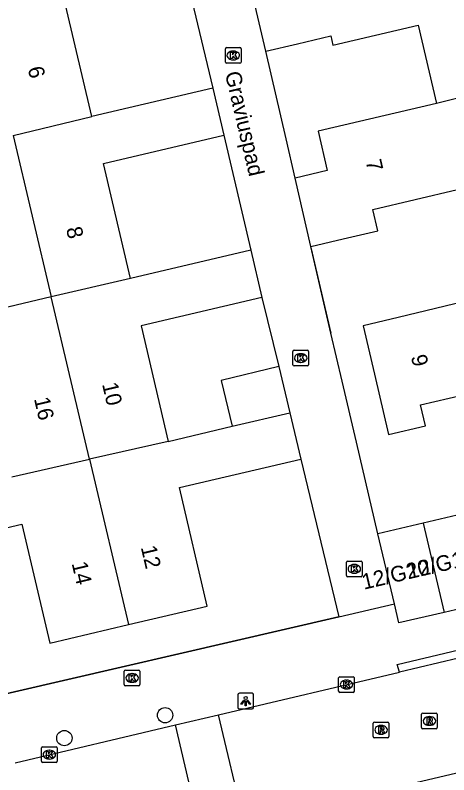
# Model space of a CAD drawing. Extents: x 162990 to 165007, y 383433 to 384336.
# Drawn here: x 164095.94 to 164123.64, y 384013.01 to 384061.54 of the extents above; entities that cross this region are included whole.
import ezdxf

# ---------------------------------------------------------------- set-up
doc = ezdxf.new("R2010")
doc.units = 0
for name, color, linetype in [('IMGEO_Boom', 7, 'Continuous'), ('IMGEO_Kolk', 7, 'Continuous'), ('IMGEO_Lichtpunt', 7, 'Continuous'), ('IMGEO_Muur', 7, 'Continuous'), ('IMGEO_Openbare_ruimte_label', 7, 'Continuous'), ('IMGEO_Pand', 7, 'Continuous'), ('IMGEO_Pand_nummerreeks', 7, 'Continuous'), ('IMGEO_Rijbaan_lokaal_open', 7, 'Continuous'), ('IMGEO_Rioolput', 7, 'Continuous'), ('IMGEO_Voetpad_open', 7, 'Continuous')]:
    doc.layers.add(name, color=color, linetype=linetype)

msp = doc.modelspace()

# ---------------------------------------------------------------- linework, layer by layer
at = {"layer": 'IMGEO_Boom'}
for centre in [(164105.515, 384016.818), (164099.083, 384015.359)]:
    msp.add_circle(centre, 0.489, dxfattribs=at)
at = {"layer": 'IMGEO_Kolk'}
for p, q in [((164109.444, 384059.466), (164110.296, 384059.466)), ((164109.369, 384058.54), (164109.369, 384059.392)), ((164109.857, 384059.246), (164109.882, 384059.246)), ((164110.37, 384059.392), (164110.37, 384058.54)), ((164110.296, 384058.466), (164109.444, 384058.466)), ((164109.88, 384058.686), (164109.855, 384058.686)), ((164113.679, 384039.208), (164113.679, 384040.06)), ((164113.754, 384040.134), (164114.606, 384040.134)), ((164114.68, 384040.06), (164114.68, 384039.208)), ((164114.167, 384039.914), (164114.192, 384039.914)), ((164114.606, 384039.134), (164113.754, 384039.134)), ((164114.19, 384039.354), (164114.165, 384039.354)), ((164117.101, 384025.744), (164117.101, 384026.596)), ((164117.176, 384026.67), (164118.028, 384026.67)), ((164117.589, 384026.45), (164117.614, 384026.45)), ((164118.102, 384026.596), (164118.102, 384025.744)), ((164118.028, 384025.67), (164117.176, 384025.67)), ((164117.612, 384025.89), (164117.587, 384025.89)), ((164102.987, 384019.702), (164103.839, 384019.702)), ((164102.912, 384018.776), (164102.912, 384019.628)), ((164103.4, 384019.482), (164103.425, 384019.482)), ((164103.913, 384019.628), (164103.913, 384018.776)), ((164116.601, 384018.354), (164116.601, 384019.206)), ((164116.676, 384019.28), (164117.528, 384019.28)), ((164117.602, 384019.206), (164117.602, 384018.354)), ((164103.839, 384018.702), (164102.987, 384018.702)), ((164103.423, 384018.922), (164103.398, 384018.922)), ((164117.089, 384019.06), (164117.114, 384019.06)), ((164117.528, 384018.28), (164116.676, 384018.28)), ((164117.112, 384018.5), (164117.087, 384018.5)), ((164097.698, 384014.803), (164098.55, 384014.803)), ((164097.623, 384013.877), (164097.623, 384014.729)), ((164098.111, 384014.583), (164098.136, 384014.583)), ((164098.624, 384014.729), (164098.624, 384013.877)), ((164098.134, 384014.023), (164098.109, 384014.023)), ((164098.55, 384013.803), (164097.698, 384013.803))]:
    msp.add_line(p, q, dxfattribs=at)
for points in [[(164109.444, 384059.466), (164110.296, 384059.466)], [(164109.369, 384058.54), (164109.369, 384059.392)], [(164109.69, 384059.166), (164109.813, 384059.166), (164109.813, 384059.015), (164109.943, 384059.166), (164110.107, 384059.166), (164109.961, 384059.015), (164110.114, 384058.766), (164109.962, 384058.766), (164109.877, 384058.93), (164109.813, 384058.863), (164109.813, 384058.766), (164109.69, 384058.766), (164109.69, 384059.166)], [(164110.37, 384059.392), (164110.37, 384058.54)], [(164110.296, 384058.466), (164109.444, 384058.466)], [(164113.679, 384039.208), (164113.679, 384040.06)], [(164113.754, 384040.134), (164114.606, 384040.134)], [(164114.68, 384040.06), (164114.68, 384039.208)], [(164114, 384039.834), (164114.123, 384039.834), (164114.123, 384039.683), (164114.253, 384039.834), (164114.417, 384039.834), (164114.271, 384039.683), (164114.424, 384039.434), (164114.272, 384039.434), (164114.187, 384039.598), (164114.123, 384039.531), (164114.123, 384039.434), (164114, 384039.434), (164114, 384039.834)], [(164114.606, 384039.134), (164113.754, 384039.134)], [(164117.101, 384025.744), (164117.101, 384026.596)], [(164117.176, 384026.67), (164118.028, 384026.67)], [(164118.102, 384026.596), (164118.102, 384025.744)], [(164117.422, 384026.37), (164117.545, 384026.37), (164117.545, 384026.219), (164117.675, 384026.37), (164117.839, 384026.37), (164117.693, 384026.219), (164117.846, 384025.97), (164117.694, 384025.97), (164117.609, 384026.134), (164117.545, 384026.067), (164117.545, 384025.97), (164117.422, 384025.97), (164117.422, 384026.37)], [(164118.028, 384025.67), (164117.176, 384025.67)], [(164102.987, 384019.702), (164103.839, 384019.702)], [(164102.912, 384018.776), (164102.912, 384019.628)], [(164103.233, 384019.402), (164103.356, 384019.402), (164103.356, 384019.251), (164103.486, 384019.402), (164103.65, 384019.402), (164103.504, 384019.251), (164103.657, 384019.002), (164103.505, 384019.002), (164103.42, 384019.166), (164103.356, 384019.099), (164103.356, 384019.002), (164103.233, 384019.002), (164103.233, 384019.402)], [(164103.913, 384019.628), (164103.913, 384018.776)], [(164116.601, 384018.354), (164116.601, 384019.206)], [(164116.676, 384019.28), (164117.528, 384019.28)], [(164117.602, 384019.206), (164117.602, 384018.354)], [(164103.839, 384018.702), (164102.987, 384018.702)], [(164116.922, 384018.98), (164117.045, 384018.98), (164117.045, 384018.829), (164117.175, 384018.98), (164117.339, 384018.98), (164117.193, 384018.829), (164117.346, 384018.58), (164117.194, 384018.58), (164117.109, 384018.744), (164117.045, 384018.677), (164117.045, 384018.58), (164116.922, 384018.58), (164116.922, 384018.98)], [(164117.528, 384018.28), (164116.676, 384018.28)], [(164097.698, 384014.803), (164098.55, 384014.803)], [(164097.623, 384013.877), (164097.623, 384014.729)], [(164097.944, 384014.503), (164098.067, 384014.503), (164098.067, 384014.352), (164098.197, 384014.503), (164098.361, 384014.503), (164098.215, 384014.352), (164098.368, 384014.103), (164098.216, 384014.103), (164098.131, 384014.267), (164098.067, 384014.2), (164098.067, 384014.103), (164097.944, 384014.103), (164097.944, 384014.503)], [(164098.624, 384014.729), (164098.624, 384013.877)], [(164098.55, 384013.803), (164097.698, 384013.803)]]:
    msp.add_lwpolyline(points, dxfattribs=at)
for centre, start, end in [((164109.446, 384059.39), 91.552, 178.448), ((164109.446, 384059.39), 91.552, 178.448), ((164110.294, 384059.39), 1.552, 88.448), ((164110.294, 384059.39), 1.552, 88.448), ((164109.446, 384058.542), 181.552, 268.448), ((164109.446, 384058.542), 181.552, 268.448), ((164110.294, 384058.542), 271.552, 358.448), ((164110.294, 384058.542), 271.552, 358.448), ((164113.756, 384040.058), 91.552, 178.448), ((164113.756, 384040.058), 91.552, 178.448), ((164114.604, 384040.058), 1.552, 88.448), ((164114.604, 384040.058), 1.552, 88.448), ((164113.756, 384039.21), 181.552, 268.448), ((164113.756, 384039.21), 181.552, 268.448), ((164114.604, 384039.21), 271.552, 358.448), ((164114.604, 384039.21), 271.552, 358.448), ((164117.178, 384026.594), 91.552, 178.448), ((164117.178, 384026.594), 91.552, 178.448), ((164118.026, 384026.594), 1.552, 88.448), ((164118.026, 384026.594), 1.552, 88.448), ((164117.178, 384025.746), 181.552, 268.448), ((164117.178, 384025.746), 181.552, 268.448), ((164118.026, 384025.746), 271.552, 358.448), ((164118.026, 384025.746), 271.552, 358.448), ((164102.989, 384019.626), 91.552, 178.448), ((164102.989, 384019.626), 91.552, 178.448), ((164103.837, 384019.626), 1.552, 88.448), ((164103.837, 384019.626), 1.552, 88.448), ((164116.678, 384019.204), 91.552, 178.448), ((164116.678, 384019.204), 91.552, 178.448), ((164117.526, 384019.204), 1.552, 88.448), ((164117.526, 384019.204), 1.552, 88.448), ((164102.989, 384018.778), 181.552, 268.448), ((164102.989, 384018.778), 181.552, 268.448), ((164103.837, 384018.778), 271.552, 358.448), ((164103.837, 384018.778), 271.552, 358.448), ((164116.678, 384018.356), 181.552, 268.448), ((164116.678, 384018.356), 181.552, 268.448), ((164117.526, 384018.356), 271.552, 358.448), ((164117.526, 384018.356), 271.552, 358.448), ((164097.7, 384014.727), 91.552, 178.448), ((164097.7, 384014.727), 91.552, 178.448), ((164098.548, 384014.727), 1.552, 88.448), ((164098.548, 384014.727), 1.552, 88.448), ((164097.7, 384013.879), 181.552, 268.448), ((164097.7, 384013.879), 181.552, 268.448), ((164098.548, 384013.879), 271.552, 358.448), ((164098.548, 384013.879), 271.552, 358.448)]:
    msp.add_arc(centre, 0.0765, start, end, dxfattribs=at)
for centre, major_axis, ratio, start_param, end_param in [((164109.856, 384058.966), (-0.387, 0.002), 0.722429, 4.712389, 7.853982), ((164109.881, 384058.966), (-0.39, 0.002), 0.717154, 1.570796, 4.712389), ((164114.166, 384039.634), (-0.387, 0.002), 0.722429, 4.712389, 7.853982), ((164114.191, 384039.634), (-0.39, 0.002), 0.717154, 1.570796, 4.712389), ((164117.588, 384026.17), (-0.387, 0.002), 0.722429, 4.712389, 7.853982), ((164117.613, 384026.17), (-0.39, 0.002), 0.717154, 1.570796, 4.712389), ((164103.399, 384019.202), (-0.387, 0.002), 0.722429, 4.712389, 7.853982), ((164103.424, 384019.202), (-0.39, 0.002), 0.717154, 1.570796, 4.712389), ((164117.088, 384018.78), (-0.387, 0.002), 0.722429, 4.712389, 7.853982), ((164117.113, 384018.78), (-0.39, 0.002), 0.717154, 1.570796, 4.712389), ((164098.11, 384014.303), (-0.387, 0.002), 0.722429, 4.712389, 7.853982), ((164098.135, 384014.303), (-0.39, 0.002), 0.717154, 1.570796, 4.712389)]:
    msp.add_ellipse(centre, major_axis=major_axis, ratio=ratio, start_param=start_param, end_param=end_param, dxfattribs=at)
at = {"layer": 'IMGEO_Lichtpunt'}
for p, q in [((164111.067, 384018.222), (164110.259, 384018.222)), ((164111.067, 384018.222), (164110.259, 384018.222)), ((164110.165, 384018.127), (164110.165, 384017.32)), ((164110.165, 384018.127), (164110.165, 384017.32)), ((164111.161, 384017.32), (164111.161, 384018.127)), ((164111.161, 384017.32), (164111.161, 384018.127)), ((164110.259, 384017.226), (164111.067, 384017.226)), ((164110.259, 384017.226), (164111.067, 384017.226))]:
    msp.add_line(p, q, dxfattribs=at)
for points in [[(164110.539, 384017.791), (164110.578, 384017.763), (164110.39, 384017.501), (164110.352, 384017.528), (164110.539, 384017.791)], [(164110.641, 384017.743), (164110.688, 384017.743), (164110.688, 384017.421), (164110.641, 384017.421), (164110.641, 384017.743)], [(164110.751, 384017.763), (164110.789, 384017.79), (164110.976, 384017.528), (164110.937, 384017.5), (164110.751, 384017.763)]]:
    msp.add_lwpolyline(points, dxfattribs=at)
msp.add_circle((164110.664, 384017.925), 0.0994, dxfattribs=at)
for centre, start, end in [((164110.259, 384018.127), 90, 180), ((164110.259, 384018.127), 90, 180), ((164111.067, 384018.127), 0, 90), ((164111.067, 384018.127), 0, 90), ((164110.259, 384017.32), 180, 270), ((164110.259, 384017.32), 180, 270), ((164111.067, 384017.32), 270, 0), ((164111.067, 384017.32), 270, 360)]:
    msp.add_arc(centre, 0.0946, start, end, dxfattribs=at)
at = {"layer": 'IMGEO_Muur'}
for points in [[(164113.243, 384053.645), (164111.942, 384059.24)], [(164114.814, 384046.693), (164116.11, 384041.219)], [(164114.176, 384033.187), (164116.605, 384023.106)], [(164092.473, 384017.528), (164116.605, 384023.106)]]:
    msp.add_lwpolyline(points, dxfattribs=at)
at = {"layer": 'IMGEO_Pand'}
for points in [[(164100.834, 384055.065), (164099.158, 384062.203), (164106.872, 384064.013)], [(164111.942, 384059.24), (164111.013, 384063.235)], [(164111.942, 384059.24), (164113.972, 384059.715), (164116.095, 384060.211), (164116.233, 384059.62), (164121.686, 384060.895), (164122.855, 384055.891)], [(164128.702, 384057.372), (164122.855, 384055.891)], [(164108.562, 384056.879), (164100.834, 384055.065)], [(164108.562, 384056.879), (164109.269, 384053.864)], [(164122.855, 384055.891), (164115.284, 384054.122), (164115.871, 384051.609), (164113.821, 384051.131)], [(164095.805, 384053.85), (164100.834, 384055.065)], [(164095.805, 384053.85), (164098.239, 384043.54)], [(164103.302, 384044.726), (164101.58, 384052.06), (164109.269, 384053.864)], [(164114.823, 384046.77), (164113.821, 384051.131)], [(164114.823, 384046.77), (164116.891, 384047.247), (164119.112, 384047.766), (164118.793, 384049.132), (164124.19, 384050.393), (164125.795, 384043.522)], [(164110.99, 384046.531), (164103.302, 384044.726)], [(164110.99, 384046.531), (164111.701, 384043.503)], [(164103.302, 384044.726), (164098.239, 384043.54)], [(164098.239, 384043.54), (164093.22, 384042.365)], [(164100.686, 384033.171), (164098.239, 384043.54)], [(164111.701, 384043.503), (164103.981, 384041.691), (164105.712, 384034.315)], [(164125.795, 384043.522), (164120.404, 384042.232), (164118.164, 384041.695), (164118.885, 384038.609), (164119.787, 384034.746), (164122.141, 384035.296), (164121.826, 384036.646), (164127.312, 384037.927), (164128.995, 384030.722)], [(164112.77, 384039.086), (164109.098, 384038.197), (164109.805, 384035.276)], [(164112.77, 384039.086), (164113.483, 384036.139)], [(164109.805, 384035.276), (164113.483, 384036.139)], [(164113.483, 384036.139), (164114.176, 384033.187)], [(164105.712, 384034.315), (164109.805, 384035.276)], [(164105.712, 384034.315), (164100.686, 384033.171)], [(164095.721, 384032.04), (164100.686, 384033.171)], [(164100.686, 384033.171), (164103.18, 384022.605)], [(164103.18, 384022.605), (164108.212, 384023.786), (164106.432, 384031.369), (164114.176, 384033.187)], [(164124.896, 384029.764), (164122.003, 384029.088)], [(164088.545, 384027.198), (164096.366, 384029.034), (164098.152, 384021.425), (164103.18, 384022.605)], [(164122.003, 384029.088), (164119.11, 384028.412)], [(164122.003, 384029.088), (164123.335, 384023.39)], [(164120.157, 384023.935), (164119.11, 384028.412)], [(164126.228, 384024.066), (164123.335, 384023.39)], [(164123.335, 384023.39), (164120.442, 384022.714), (164120.157, 384023.935)]]:
    msp.add_lwpolyline(points, dxfattribs=at)
at = {"layer": 'IMGEO_Rijbaan_lokaal_open'}
for points in [[(164150.636, 384026.717), (164120.496, 384019.579)], [(164110.566, 384009.945), (164168.617, 384023.604)], [(164108.936, 384016.852), (164120.496, 384019.579)], [(164106.172, 384016.2), (164108.936, 384016.852)], [(164110.566, 384009.945), (164108.936, 384016.852)], [(164095.944, 384013.787), (164106.172, 384016.2)], [(164107.802, 384009.295), (164106.172, 384016.2)]]:
    msp.add_lwpolyline(points, dxfattribs=at)
at = {"layer": 'IMGEO_Rioolput'}
for p, q in [((164121.9, 384016.03), (164121.9, 384016.882)), ((164121.975, 384016.956), (164122.827, 384016.956)), ((164122.388, 384016.736), (164122.413, 384016.736)), ((164122.901, 384016.882), (164122.901, 384016.03)), ((164118.811, 384015.459), (164118.811, 384016.311)), ((164118.886, 384016.385), (164119.738, 384016.385)), ((164119.812, 384016.311), (164119.812, 384015.459)), ((164119.299, 384016.165), (164119.324, 384016.165)), ((164122.827, 384015.956), (164121.975, 384015.956)), ((164122.411, 384016.176), (164122.386, 384016.176)), ((164119.738, 384015.385), (164118.886, 384015.385)), ((164119.322, 384015.605), (164119.297, 384015.605))]:
    msp.add_line(p, q, dxfattribs=at)
for points in [[(164121.9, 384016.03), (164121.9, 384016.882)], [(164121.975, 384016.956), (164122.827, 384016.956)], [(164122.901, 384016.882), (164122.901, 384016.03)], [(164118.811, 384015.459), (164118.811, 384016.311)], [(164118.886, 384016.385), (164119.738, 384016.385)], [(164119.812, 384016.311), (164119.812, 384015.459)], [(164122.489, 384016.654), (164122.237, 384016.656), (164122.237, 384016.256)], [(164122.237, 384016.256), (164122.361, 384016.256), (164122.361, 384016.418), (164122.372, 384016.418)], [(164122.415, 384016.575), (164122.361, 384016.575), (164122.361, 384016.494)], [(164122.361, 384016.494), (164122.413, 384016.494)], [(164122.419, 384016.389), (164122.49, 384016.256), (164122.63, 384016.256), (164122.565, 384016.382)], [(164119.4, 384016.083), (164119.148, 384016.085), (164119.148, 384015.685)], [(164119.148, 384015.685), (164119.272, 384015.685), (164119.272, 384015.847), (164119.283, 384015.847)], [(164119.326, 384016.004), (164119.272, 384016.004), (164119.272, 384015.923)], [(164119.272, 384015.923), (164119.324, 384015.923)], [(164119.33, 384015.818), (164119.401, 384015.685), (164119.541, 384015.685), (164119.476, 384015.811)], [(164122.827, 384015.956), (164121.975, 384015.956)], [(164119.738, 384015.385), (164118.886, 384015.385)]]:
    msp.add_lwpolyline(points, dxfattribs=at)
for centre, radius, start, end in [((164121.977, 384016.88), 0.0765, 91.552, 178.448), ((164121.977, 384016.88), 0.0765, 91.552, 178.448), ((164122.825, 384016.88), 0.0765, 1.552, 88.448), ((164122.825, 384016.88), 0.0765, 1.552, 88.448), ((164118.888, 384016.309), 0.0765, 91.552, 178.448), ((164118.888, 384016.309), 0.0765, 91.552, 178.448), ((164119.736, 384016.309), 0.0765, 1.552, 88.448), ((164119.736, 384016.309), 0.0765, 1.552, 88.448), ((164122.371, 384016.365), 0.0533, 26.0293, 88.6989), ((164122.397, 384016.683), 0.19, 274.7715, 282.9687), ((164122.421, 384016.479), 0.0964, 77.0061, 93.1865), ((164122.435, 384016.536), 0.0378, 276.6634, 79.6772), ((164122.488, 384016.544), 0.109, 350.3612, 89.416), ((164122.486, 384016.544), 0.112, 277.5842, 350.9817), ((164122.47, 384016.329), 0.108, 29.5134, 73.7905), ((164119.282, 384015.794), 0.0533, 26.0293, 88.6989), ((164119.308, 384016.112), 0.19, 274.7715, 282.9687), ((164119.332, 384015.908), 0.0964, 77.0061, 93.1865), ((164119.346, 384015.965), 0.0378, 276.6634, 79.6772), ((164119.399, 384015.973), 0.109, 350.3612, 89.416), ((164119.397, 384015.973), 0.112, 277.5842, 350.9817), ((164119.381, 384015.758), 0.108, 29.5134, 73.7905), ((164121.977, 384016.032), 0.0765, 181.552, 268.448), ((164121.977, 384016.032), 0.0765, 181.552, 268.448), ((164122.825, 384016.032), 0.0765, 271.552, 358.448), ((164122.825, 384016.032), 0.0765, 271.552, 358.448), ((164118.888, 384015.461), 0.0765, 181.552, 268.448), ((164118.888, 384015.461), 0.0765, 181.552, 268.448), ((164119.736, 384015.461), 0.0765, 271.552, 358.448), ((164119.736, 384015.461), 0.0765, 271.552, 358.448)]:
    msp.add_arc(centre, radius, start, end, dxfattribs=at)
for centre, major_axis, ratio, start_param, end_param in [((164122.387, 384016.456), (-0.387, 0.002), 0.722429, 4.712389, 7.853982), ((164122.412, 384016.456), (-0.39, 0.002), 0.717154, 1.570796, 4.712389), ((164119.298, 384015.885), (-0.387, 0.002), 0.722429, 4.712389, 7.853982), ((164119.323, 384015.885), (-0.39, 0.002), 0.717154, 1.570796, 4.712389)]:
    msp.add_ellipse(centre, major_axis=major_axis, ratio=ratio, start_param=start_param, end_param=end_param, dxfattribs=at)
at = {"layer": 'IMGEO_Voetpad_open'}
for points in [[(164106.872, 384064.013), (164108.562, 384056.879)], [(164113.821, 384051.131), (164113.243, 384053.645), (164111.942, 384059.24)], [(164109.269, 384053.864), (164110.99, 384046.531)], [(164119.11, 384028.412), (164117.738, 384034.267), (164116.828, 384038.156), (164116.11, 384041.219), (164114.823, 384046.77)], [(164111.701, 384043.503), (164112.77, 384039.086)], [(164114.176, 384033.187), (164116.605, 384023.106)], [(164120.496, 384019.579), (164120.338, 384020.055), (164150.512, 384027.236), (164150.636, 384026.717)], [(164116.605, 384023.106), (164120.157, 384023.935)], [(164116.605, 384023.106), (164092.473, 384017.528)]]:
    msp.add_lwpolyline(points, dxfattribs=at)

# ---------------------------------------------------------------- texts
at = {"layer": 'IMGEO_Openbare_ruimte_label'}
msp.add_text('Graviuspad', height=1, rotation=283.2438, dxfattribs=at).set_placement((164109.331, 384057.831))
at = {"layer": 'IMGEO_Pand_nummerreeks'}
for s, rotation, p in [('6', 283.2137, (164096.74, 384058.152)), ('7', 283.1549, (164118.32, 384052.21)), ('8', 283.2135, (164099.186, 384047.907)), ('9', 283.1434, (164121.21, 384039.737)), ('10', 283.2072, (164101.486, 384037.967)), ('16', 283.2007, (164097.138, 384037.032)), ('12', 283.2122, (164103.96, 384027.547)), ('12/G19', 13.1246, (164121.106, 384025.512)), ('14', 283.2095, (164099.544, 384026.521)), ('12/G20', 13.1246, (164118.211, 384024.837))]:
    msp.add_text(s, height=1, rotation=rotation, dxfattribs=at).set_placement(p)

doc.saveas('drawing.dxf')
